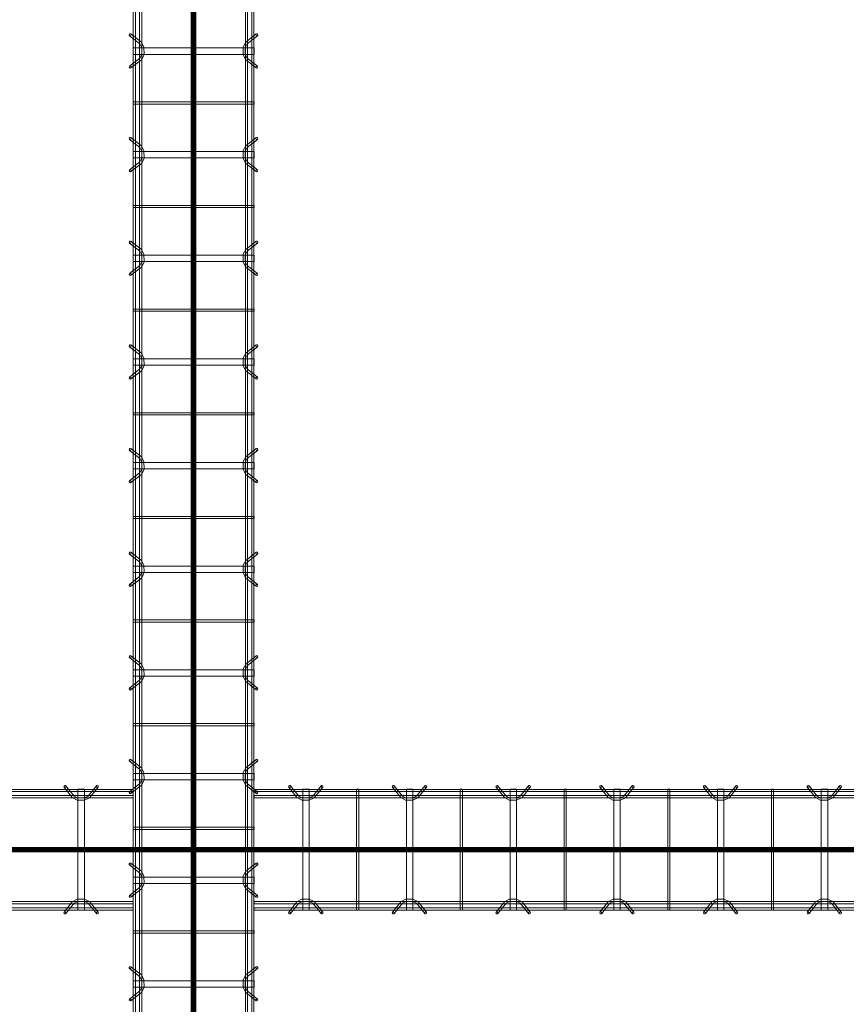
# Model space of a CAD drawing. Header units: inches. Extents: x -4136 to 1945, y -6639 to 12387.
# Tile 454 of 656: x -2847 to -2752, y 10954 to 11068. Entities that reach past the tile are written whole.
import ezdxf

# ---------------------------------------------------------------- set-up
doc = ezdxf.new("R2010")
doc.units = ezdxf.units.IN
doc.header["$MEASUREMENT"] = 0
doc.linetypes.add('Línea de rejilla', pattern=[0.875, 0.5, -0.125, 0.125, -0.125])
for name, color, linetype, lineweight in [('A-GENM', 7, 'Continuous', 9), ('S-BEAM', 7, 'Continuous', 9), ('S-GRID', 7, 'Continuous', 9)]:
    doc.layers.add(name, color=color, linetype=linetype, lineweight=lineweight)

# ---------------------------------------------------------------- blocks, each defined once
blk = doc.blocks.new('Dowel bar assembly - Dowel bar assembly-673887-SLAB ON GROUND JOINTS')
at = {"layer": 'S-BEAM', "color": 253, "true_color": 0xaaaaaa}
for p, q in [((5.18, 1.19), (4.23, 2.39)), ((7.76, 2.39), (6.81, 1.19)), ((17.18, 1.19), (16.23, 2.39)), ((19.76, 2.39), (18.81, 1.19)), ((29.18, 1.19), (28.23, 2.39)), ((31.76, 2.39), (30.81, 1.19)), ((41.18, 1.19), (40.23, 2.39)), ((43.76, 2.39), (42.81, 1.19)), ((53.18, 1.19), (52.23, 2.39)), ((55.76, 2.39), (54.81, 1.19)), ((65.18, 1.19), (64.23, 2.39)), ((67.76, 2.39), (66.81, 1.19)), ((149.1, 1.98), (0, 1.98)), ((0, 1.98), (0, 1.72)), ((0, 1.72), (0, 1.98)), ((0, 1.72), (149.1, 1.72)), ((149.1, 1.25), (0, 1.25)), ((0, 0.99), (0, 1.25)), ((0, 1.25), (0, 0.99)), ((4.02, 2.23), (4.97, 1.03)), ((5.63, 1.99), (5.63, -12.01)), ((6.38, 1.99), (5.63, 1.99)), ((5.63, 1.99), (6.38, 1.99)), ((6.38, -12.01), (6.38, 1.99)), ((7.01, 1.03), (7.96, 2.23)), ((11.87, 1.99), (11.87, -12.01)), ((12.13, 1.99), (11.87, 1.99)), ((11.87, 1.99), (12.13, 1.99)), ((12.13, -12.01), (12.13, 1.99)), ((16.02, 2.23), (16.97, 1.03)), ((17.63, 1.99), (17.63, -12.01)), ((18.38, 1.99), (17.63, 1.99)), ((17.63, 1.99), (18.38, 1.99)), ((18.38, -12.01), (18.38, 1.99)), ((19.01, 1.03), (19.96, 2.23)), ((23.87, 1.99), (23.87, -12.01)), ((24.13, 1.99), (23.87, 1.99)), ((23.87, 1.99), (24.13, 1.99)), ((24.13, -12.01), (24.13, 1.99)), ((28.02, 2.23), (28.97, 1.03)), ((29.63, 1.99), (29.63, -12.01)), ((30.38, 1.99), (29.63, 1.99)), ((29.63, 1.99), (30.38, 1.99)), ((30.38, -12.01), (30.38, 1.99)), ((31.01, 1.03), (31.96, 2.23)), ((35.87, 1.99), (35.87, -12.01)), ((36.13, 1.99), (35.87, 1.99)), ((35.87, 1.99), (36.13, 1.99)), ((36.13, -12.01), (36.13, 1.99)), ((40.02, 2.23), (40.97, 1.03)), ((41.63, 1.99), (41.63, -12.01)), ((42.38, 1.99), (41.63, 1.99)), ((41.63, 1.99), (42.38, 1.99)), ((42.38, -12.01), (42.38, 1.99)), ((43.01, 1.03), (43.96, 2.23)), ((47.87, 1.99), (47.87, -12.01)), ((48.13, 1.99), (47.87, 1.99)), ((47.87, 1.99), (48.13, 1.99)), ((48.13, -12.01), (48.13, 1.99)), ((52.02, 2.23), (52.97, 1.03)), ((53.63, 1.99), (53.63, -12.01)), ((54.38, 1.99), (53.63, 1.99)), ((53.63, 1.99), (54.38, 1.99)), ((54.38, -12.01), (54.38, 1.99)), ((55.01, 1.03), (55.96, 2.23)), ((59.87, 1.99), (59.87, -12.01)), ((60.13, 1.99), (59.87, 1.99)), ((59.87, 1.99), (60.13, 1.99)), ((60.13, -12.01), (60.13, 1.99)), ((64.02, 2.23), (64.97, 1.03)), ((65.63, 1.99), (65.63, -12.01)), ((66.38, 1.99), (65.63, 1.99)), ((65.63, 1.99), (66.38, 1.99)), ((66.38, -12.01), (66.38, 1.99)), ((67.01, 1.03), (67.96, 2.23)), ((0, 0.99), (149.1, 0.99)), ((149.1, -11.01), (0, -11.01)), ((0, -11.27), (0, -11.01)), ((0, -11.01), (0, -11.27)), ((0, -11.27), (149.1, -11.27)), ((4.97, -11.05), (4.02, -12.25)), ((4.23, -12.41), (5.18, -11.21)), ((6.81, -11.21), (7.76, -12.41)), ((7.96, -12.25), (7.01, -11.05)), ((16.97, -11.05), (16.02, -12.25)), ((16.23, -12.41), (17.18, -11.21)), ((18.81, -11.21), (19.76, -12.41)), ((19.96, -12.25), (19.01, -11.05)), ((28.97, -11.05), (28.02, -12.25)), ((28.23, -12.41), (29.18, -11.21)), ((30.81, -11.21), (31.76, -12.41)), ((31.96, -12.25), (31.01, -11.05)), ((40.97, -11.05), (40.02, -12.25)), ((40.23, -12.41), (41.18, -11.21)), ((42.81, -11.21), (43.76, -12.41)), ((43.96, -12.25), (43.01, -11.05)), ((52.97, -11.05), (52.02, -12.25)), ((52.23, -12.41), (53.18, -11.21)), ((54.81, -11.21), (55.76, -12.41)), ((55.96, -12.25), (55.01, -11.05)), ((64.97, -11.05), (64.02, -12.25)), ((64.23, -12.41), (65.18, -11.21)), ((66.81, -11.21), (67.76, -12.41)), ((67.96, -12.25), (67.01, -11.05)), ((149.1, -11.74), (0, -11.74)), ((0, -12), (0, -11.74)), ((0, -11.74), (0, -12)), ((0, -12), (149.1, -12)), ((6.38, -12.01), (5.63, -12.01)), ((5.63, -12.01), (6.38, -12.01)), ((12.13, -12.01), (11.87, -12.01)), ((11.87, -12.01), (12.13, -12.01)), ((18.38, -12.01), (17.63, -12.01)), ((17.63, -12.01), (18.38, -12.01)), ((24.13, -12.01), (23.87, -12.01)), ((23.87, -12.01), (24.13, -12.01)), ((30.38, -12.01), (29.63, -12.01)), ((29.63, -12.01), (30.38, -12.01)), ((36.13, -12.01), (35.87, -12.01)), ((35.87, -12.01), (36.13, -12.01)), ((42.38, -12.01), (41.63, -12.01)), ((41.63, -12.01), (42.38, -12.01)), ((48.13, -12.01), (47.87, -12.01)), ((47.87, -12.01), (48.13, -12.01)), ((54.38, -12.01), (53.63, -12.01)), ((53.63, -12.01), (54.38, -12.01)), ((60.13, -12.01), (59.87, -12.01)), ((59.87, -12.01), (60.13, -12.01)), ((66.38, -12.01), (65.63, -12.01)), ((65.63, -12.01), (66.38, -12.01))]:
    blk.add_line(p, q, dxfattribs=at)
at = {"layer": 'S-BEAM', "color": 253, "true_color": 0xaaaaaa, "flags": 128}
for points in [[(5.18, 1.19), (5.62, 0.97), (6.38, 0.98), (6.81, 1.19)], [(17.18, 1.19), (17.62, 0.97), (18.38, 0.98), (18.81, 1.19)], [(29.18, 1.19), (29.62, 0.97), (30.38, 0.98), (30.81, 1.19)], [(41.18, 1.19), (41.62, 0.97), (42.38, 0.98), (42.81, 1.19)], [(53.18, 1.19), (53.62, 0.97), (54.38, 0.98), (54.81, 1.19)], [(65.18, 1.19), (65.62, 0.97), (66.38, 0.98), (66.81, 1.19)], [(4.97, 1.03), (5.53, 0.73), (6.39, 0.72), (6.97, 0.99), (7.01, 1.03)], [(16.97, 1.03), (17.53, 0.73), (18.39, 0.72), (18.97, 0.99), (19.01, 1.03)], [(28.97, 1.03), (29.53, 0.73), (30.39, 0.72), (30.97, 0.99), (31.01, 1.03)], [(40.97, 1.03), (41.53, 0.73), (42.39, 0.72), (42.97, 0.99), (43.01, 1.03)], [(52.97, 1.03), (53.53, 0.73), (54.39, 0.72), (54.97, 0.99), (55.01, 1.03)], [(64.97, 1.03), (65.53, 0.73), (66.39, 0.72), (66.97, 0.99), (67.01, 1.03)], [(4.97, -11.05), (5.53, -10.75), (6.39, -10.74), (6.97, -11.01), (7.01, -11.05)], [(5.18, -11.21), (5.62, -10.99), (6.38, -11), (6.81, -11.21)], [(16.97, -11.05), (17.53, -10.75), (18.39, -10.74), (18.97, -11.01), (19.01, -11.05)], [(17.18, -11.21), (17.62, -10.99), (18.38, -11), (18.81, -11.21)], [(28.97, -11.05), (29.53, -10.75), (30.39, -10.74), (30.97, -11.01), (31.01, -11.05)], [(29.18, -11.21), (29.62, -10.99), (30.38, -11), (30.81, -11.21)], [(40.97, -11.05), (41.53, -10.75), (42.39, -10.74), (42.97, -11.01), (43.01, -11.05)], [(41.18, -11.21), (41.62, -10.99), (42.38, -11), (42.81, -11.21)], [(52.97, -11.05), (53.53, -10.75), (54.39, -10.74), (54.97, -11.01), (55.01, -11.05)], [(53.18, -11.21), (53.62, -10.99), (54.38, -11), (54.81, -11.21)], [(64.97, -11.05), (65.53, -10.75), (66.39, -10.74), (66.97, -11.01), (67.01, -11.05)], [(65.18, -11.21), (65.62, -10.99), (66.38, -11), (66.81, -11.21)]]:
    blk.add_lwpolyline(points, dxfattribs=at)
at = {"layer": 'S-BEAM', "color": 253, "true_color": 0xaaaaaa}
for centre, major_axis, start_param, end_param in [((4.12, 2.31), (0.101, 0.08), 5.709265, 8.850858), ((4.12, 2.31), (0.101, 0.08), 2.567673, 5.709265), ((7.86, 2.31), (-0.101, 0.08), 3.715513, 6.857105), ((7.86, 2.31), (-0.101, 0.08), 0.57392, 3.715513), ((16.12, 2.31), (0.101, 0.08), 5.709265, 8.850858), ((16.12, 2.31), (0.101, 0.08), 2.567673, 5.709265), ((19.86, 2.31), (-0.101, 0.08), 3.715513, 6.857105), ((19.86, 2.31), (-0.101, 0.08), 0.57392, 3.715513), ((28.12, 2.31), (0.101, 0.08), 5.709265, 8.850858), ((28.12, 2.31), (0.101, 0.08), 2.567673, 5.709265), ((31.86, 2.31), (-0.101, 0.08), 3.715513, 6.857105), ((31.86, 2.31), (-0.101, 0.08), 0.57392, 3.715513), ((40.12, 2.31), (0.101, 0.08), 5.709265, 8.850858), ((40.12, 2.31), (0.101, 0.08), 2.567673, 5.709265), ((43.86, 2.31), (-0.101, 0.08), 3.715513, 6.857105), ((43.86, 2.31), (-0.101, 0.08), 0.57392, 3.715513), ((52.12, 2.31), (0.101, 0.08), 5.709265, 8.850858), ((52.12, 2.31), (0.101, 0.08), 2.567673, 5.709265), ((55.86, 2.31), (-0.101, 0.08), 3.715513, 6.857105), ((55.86, 2.31), (-0.101, 0.08), 0.57392, 3.715513), ((64.12, 2.31), (0.101, 0.08), 5.709265, 8.850858), ((64.12, 2.31), (0.101, 0.08), 2.567673, 5.709265), ((67.86, 2.31), (-0.101, 0.08), 3.715513, 6.857105), ((67.86, 2.31), (-0.101, 0.08), 0.57392, 3.715513), ((4.12, -12.33), (-0.101, 0.08), 3.715513, 6.857105), ((4.12, -12.33), (-0.101, 0.08), 0.57392, 3.715513), ((7.86, -12.33), (0.101, 0.08), 5.709265, 8.850858), ((7.86, -12.33), (0.101, 0.08), 2.567673, 5.709265), ((16.12, -12.33), (-0.101, 0.08), 3.715513, 6.857105), ((16.12, -12.33), (-0.101, 0.08), 0.57392, 3.715513), ((19.86, -12.33), (0.101, 0.08), 5.709265, 8.850858), ((19.86, -12.33), (0.101, 0.08), 2.567673, 5.709265), ((28.12, -12.33), (-0.101, 0.08), 3.715513, 6.857105), ((28.12, -12.33), (-0.101, 0.08), 0.57392, 3.715513), ((31.86, -12.33), (0.101, 0.08), 5.709265, 8.850858), ((31.86, -12.33), (0.101, 0.08), 2.567673, 5.709265), ((40.12, -12.33), (-0.101, 0.08), 3.715513, 6.857105), ((40.12, -12.33), (-0.101, 0.08), 0.57392, 3.715513), ((43.86, -12.33), (0.101, 0.08), 5.709265, 8.850858), ((43.86, -12.33), (0.101, 0.08), 2.567673, 5.709265), ((52.12, -12.33), (-0.101, 0.08), 3.715513, 6.857105), ((52.12, -12.33), (-0.101, 0.08), 0.57392, 3.715513), ((55.86, -12.33), (0.101, 0.08), 5.709265, 8.850858), ((55.86, -12.33), (0.101, 0.08), 2.567673, 5.709265), ((64.12, -12.33), (-0.101, 0.08), 3.715513, 6.857105), ((64.12, -12.33), (-0.101, 0.08), 0.57392, 3.715513), ((67.86, -12.33), (0.101, 0.08), 5.709265, 8.850858), ((67.86, -12.33), (0.101, 0.08), 2.567673, 5.709265)]:
    blk.add_ellipse(centre, major_axis=major_axis, ratio=0.816528, start_param=start_param, end_param=end_param, dxfattribs=at)
blk = doc.blocks.new('Dowel bar assembly - Dowel bar assembly-674113-SLAB ON GROUND JOINTS')
at = {"layer": 'S-BEAM', "color": 253, "true_color": 0xaaaaaa}
for p, q in [((142.07, 1.19), (141.12, 2.39)), ((144.66, 2.39), (143.71, 1.19)), ((148.9, 1.98), (0, 1.98)), ((0, 1.72), (148.9, 1.72)), ((148.9, 1.25), (0, 1.25)), ((140.92, 2.23), (141.87, 1.03)), ((142.52, 1.99), (142.52, -12.01)), ((143.27, 1.99), (142.52, 1.99)), ((142.52, 1.99), (143.27, 1.99)), ((143.27, -12.01), (143.27, 1.99)), ((143.91, 1.03), (144.86, 2.23)), ((148.9, 1.98), (148.9, 1.72)), ((148.9, 1.72), (148.9, 1.98)), ((148.9, 0.99), (148.9, 1.25)), ((148.9, 1.25), (148.9, 0.99)), ((0, 0.99), (148.9, 0.99)), ((148.9, -11.01), (0, -11.01)), ((0, -11.27), (148.9, -11.27)), ((141.87, -11.05), (140.92, -12.25)), ((141.12, -12.41), (142.07, -11.21)), ((143.71, -11.21), (144.66, -12.41)), ((144.86, -12.25), (143.91, -11.05)), ((148.9, -11.27), (148.9, -11.01)), ((148.9, -11.01), (148.9, -11.27)), ((148.9, -11.74), (0, -11.74)), ((0, -12), (148.9, -12)), ((143.27, -12.01), (142.52, -12.01)), ((142.52, -12.01), (143.27, -12.01)), ((148.9, -12), (148.9, -11.74)), ((148.9, -11.74), (148.9, -12))]:
    blk.add_line(p, q, dxfattribs=at)
at = {"layer": 'S-BEAM', "color": 253, "true_color": 0xaaaaaa, "flags": 128}
for points in [[(142.07, 1.19), (142.52, 0.97), (143.28, 0.98), (143.71, 1.19)], [(141.87, 1.03), (142.42, 0.73), (143.28, 0.72), (143.87, 0.99), (143.91, 1.03)], [(141.87, -11.05), (142.42, -10.75), (143.28, -10.74), (143.87, -11.01), (143.91, -11.05)], [(142.07, -11.21), (142.52, -10.99), (143.28, -11), (143.71, -11.21)]]:
    blk.add_lwpolyline(points, dxfattribs=at)
at = {"layer": 'S-BEAM', "color": 253, "true_color": 0xaaaaaa}
for centre, major_axis, start_param, end_param in [((141.02, 2.31), (0.101, 0.08), 5.709265, 8.850858), ((141.02, 2.31), (0.101, 0.08), 2.567673, 5.709265), ((144.76, 2.31), (-0.101, 0.08), 3.715513, 6.857105), ((144.76, 2.31), (-0.101, 0.08), 0.57392, 3.715513), ((141.02, -12.33), (-0.101, 0.08), 3.715513, 6.857105), ((141.02, -12.33), (-0.101, 0.08), 0.57392, 3.715513), ((144.76, -12.33), (0.101, 0.08), 5.709265, 8.850858), ((144.76, -12.33), (0.101, 0.08), 2.567673, 5.709265)]:
    blk.add_ellipse(centre, major_axis=major_axis, ratio=0.816528, start_param=start_param, end_param=end_param, dxfattribs=at)
blk = doc.blocks.new('Dowel bar assembly - Dowel bar assembly-675243-SLAB ON GROUND JOINTS')
at = {"layer": 'S-BEAM', "color": 253, "true_color": 0xaaaaaa}
for p, q in [((197.18, 1.19), (196.23, 2.39)), ((199.76, 2.39), (198.81, 1.19)), ((209.18, 1.19), (208.23, 2.39)), ((211.76, 2.39), (210.81, 1.19)), ((221.18, 1.19), (220.23, 2.39)), ((223.76, 2.39), (222.81, 1.19)), ((233.18, 1.19), (232.23, 2.39)), ((235.76, 2.39), (234.81, 1.19)), ((245.18, 1.19), (244.23, 2.39)), ((247.76, 2.39), (246.81, 1.19)), ((257.18, 1.19), (256.23, 2.39)), ((259.76, 2.39), (258.81, 1.19)), ((269.18, 1.19), (268.23, 2.39)), ((271.76, 2.39), (270.81, 1.19)), ((281.18, 1.19), (280.23, 2.39)), ((283.76, 2.39), (282.81, 1.19)), ((293.18, 1.19), (292.23, 2.39)), ((295.76, 2.39), (294.81, 1.19)), ((305.18, 1.19), (304.23, 2.39)), ((307.76, 2.39), (306.81, 1.19)), ((425.51, 1.98), (0, 1.98)), ((0, 1.72), (425.51, 1.72)), ((425.51, 1.25), (0, 1.25)), ((196.02, 2.23), (196.97, 1.03)), ((197.63, 1.99), (197.63, -12.01)), ((198.38, 1.99), (197.63, 1.99)), ((197.63, 1.99), (198.38, 1.99)), ((198.38, -12.01), (198.38, 1.99)), ((199.01, 1.03), (199.96, 2.23)), ((203.87, 1.99), (203.87, -12.01)), ((204.13, 1.99), (203.87, 1.99)), ((203.87, 1.99), (204.13, 1.99)), ((204.13, -12.01), (204.13, 1.99)), ((208.02, 2.23), (208.97, 1.03)), ((209.63, 1.99), (209.63, -12.01)), ((210.38, 1.99), (209.63, 1.99)), ((209.63, 1.99), (210.38, 1.99)), ((210.38, -12.01), (210.38, 1.99)), ((211.01, 1.03), (211.96, 2.23)), ((215.87, 1.99), (215.87, -12.01)), ((216.13, 1.99), (215.87, 1.99)), ((215.87, 1.99), (216.13, 1.99)), ((216.13, -12.01), (216.13, 1.99)), ((220.02, 2.23), (220.97, 1.03)), ((221.63, 1.99), (221.63, -12.01)), ((222.38, 1.99), (221.63, 1.99)), ((221.63, 1.99), (222.38, 1.99)), ((222.38, -12.01), (222.38, 1.99)), ((223.01, 1.03), (223.96, 2.23)), ((227.87, 1.99), (227.87, -12.01)), ((228.13, 1.99), (227.87, 1.99)), ((227.87, 1.99), (228.13, 1.99)), ((228.13, -12.01), (228.13, 1.99)), ((232.02, 2.23), (232.97, 1.03)), ((233.63, 1.99), (233.63, -12.01)), ((234.38, 1.99), (233.63, 1.99)), ((233.63, 1.99), (234.38, 1.99)), ((234.38, -12.01), (234.38, 1.99)), ((235.01, 1.03), (235.96, 2.23)), ((239.87, 1.99), (239.87, -12.01)), ((240.13, 1.99), (239.87, 1.99)), ((239.87, 1.99), (240.13, 1.99)), ((240.13, -12.01), (240.13, 1.99)), ((244.02, 2.23), (244.97, 1.03)), ((245.63, 1.99), (245.63, -12.01)), ((246.38, 1.99), (245.63, 1.99)), ((245.63, 1.99), (246.38, 1.99)), ((246.38, -12.01), (246.38, 1.99)), ((247.01, 1.03), (247.96, 2.23)), ((251.87, 1.99), (251.87, -12.01)), ((252.13, 1.99), (251.87, 1.99)), ((251.87, 1.99), (252.13, 1.99)), ((252.13, -12.01), (252.13, 1.99)), ((256.02, 2.23), (256.97, 1.03)), ((257.63, 1.99), (257.63, -12.01)), ((258.38, 1.99), (257.63, 1.99)), ((257.63, 1.99), (258.38, 1.99)), ((258.38, -12.01), (258.38, 1.99)), ((259.01, 1.03), (259.96, 2.23)), ((263.87, 1.99), (263.87, -12.01)), ((264.13, 1.99), (263.87, 1.99)), ((263.87, 1.99), (264.13, 1.99)), ((264.13, -12.01), (264.13, 1.99)), ((268.02, 2.23), (268.97, 1.03)), ((269.63, 1.99), (269.63, -12.01)), ((270.38, 1.99), (269.63, 1.99)), ((269.63, 1.99), (270.38, 1.99)), ((270.38, -12.01), (270.38, 1.99)), ((271.01, 1.03), (271.96, 2.23)), ((275.87, 1.99), (275.87, -12.01)), ((276.13, 1.99), (275.87, 1.99)), ((275.87, 1.99), (276.13, 1.99)), ((276.13, -12.01), (276.13, 1.99)), ((280.02, 2.23), (280.97, 1.03)), ((281.63, 1.99), (281.63, -12.01)), ((282.38, 1.99), (281.63, 1.99)), ((281.63, 1.99), (282.38, 1.99)), ((282.38, -12.01), (282.38, 1.99)), ((283.01, 1.03), (283.96, 2.23)), ((287.87, 1.99), (287.87, -12.01)), ((288.13, 1.99), (287.87, 1.99)), ((287.87, 1.99), (288.13, 1.99)), ((288.13, -12.01), (288.13, 1.99)), ((292.02, 2.23), (292.97, 1.03)), ((293.63, 1.99), (293.63, -12.01)), ((294.38, 1.99), (293.63, 1.99)), ((293.63, 1.99), (294.38, 1.99)), ((294.38, -12.01), (294.38, 1.99)), ((295.01, 1.03), (295.96, 2.23)), ((299.87, 1.99), (299.87, -12.01)), ((300.13, 1.99), (299.87, 1.99)), ((299.87, 1.99), (300.13, 1.99)), ((300.13, -12.01), (300.13, 1.99)), ((304.02, 2.23), (304.97, 1.03)), ((305.63, 1.99), (305.63, -12.01)), ((306.38, 1.99), (305.63, 1.99)), ((305.63, 1.99), (306.38, 1.99)), ((306.38, -12.01), (306.38, 1.99)), ((307.01, 1.03), (307.96, 2.23)), ((0, 0.99), (425.51, 0.99)), ((425.51, -11.01), (0, -11.01)), ((0, -11.27), (425.51, -11.27)), ((196.97, -11.05), (196.02, -12.25)), ((196.23, -12.41), (197.18, -11.21)), ((198.81, -11.21), (199.76, -12.41)), ((199.96, -12.25), (199.01, -11.05)), ((208.97, -11.05), (208.02, -12.25)), ((208.23, -12.41), (209.18, -11.21)), ((210.81, -11.21), (211.76, -12.41)), ((211.96, -12.25), (211.01, -11.05)), ((220.97, -11.05), (220.02, -12.25)), ((220.23, -12.41), (221.18, -11.21)), ((222.81, -11.21), (223.76, -12.41)), ((223.96, -12.25), (223.01, -11.05)), ((232.97, -11.05), (232.02, -12.25)), ((232.23, -12.41), (233.18, -11.21)), ((234.81, -11.21), (235.76, -12.41)), ((235.96, -12.25), (235.01, -11.05)), ((244.97, -11.05), (244.02, -12.25)), ((244.23, -12.41), (245.18, -11.21)), ((246.81, -11.21), (247.76, -12.41)), ((247.96, -12.25), (247.01, -11.05)), ((256.97, -11.05), (256.02, -12.25)), ((256.23, -12.41), (257.18, -11.21)), ((258.81, -11.21), (259.76, -12.41)), ((259.96, -12.25), (259.01, -11.05)), ((268.97, -11.05), (268.02, -12.25)), ((268.23, -12.41), (269.18, -11.21)), ((270.81, -11.21), (271.76, -12.41)), ((271.96, -12.25), (271.01, -11.05)), ((280.97, -11.05), (280.02, -12.25)), ((280.23, -12.41), (281.18, -11.21)), ((282.81, -11.21), (283.76, -12.41)), ((283.96, -12.25), (283.01, -11.05)), ((292.97, -11.05), (292.02, -12.25)), ((292.23, -12.41), (293.18, -11.21)), ((294.81, -11.21), (295.76, -12.41)), ((295.96, -12.25), (295.01, -11.05)), ((304.97, -11.05), (304.02, -12.25)), ((304.23, -12.41), (305.18, -11.21)), ((306.81, -11.21), (307.76, -12.41)), ((307.96, -12.25), (307.01, -11.05)), ((425.51, -11.74), (0, -11.74)), ((0, -12), (425.51, -12)), ((198.38, -12.01), (197.63, -12.01)), ((197.63, -12.01), (198.38, -12.01)), ((204.13, -12.01), (203.87, -12.01)), ((203.87, -12.01), (204.13, -12.01)), ((210.38, -12.01), (209.63, -12.01)), ((209.63, -12.01), (210.38, -12.01)), ((216.13, -12.01), (215.87, -12.01)), ((215.87, -12.01), (216.13, -12.01)), ((222.38, -12.01), (221.63, -12.01)), ((221.63, -12.01), (222.38, -12.01)), ((228.13, -12.01), (227.87, -12.01)), ((227.87, -12.01), (228.13, -12.01)), ((234.38, -12.01), (233.63, -12.01)), ((233.63, -12.01), (234.38, -12.01)), ((240.13, -12.01), (239.87, -12.01)), ((239.87, -12.01), (240.13, -12.01)), ((246.38, -12.01), (245.63, -12.01)), ((245.63, -12.01), (246.38, -12.01)), ((252.13, -12.01), (251.87, -12.01)), ((251.87, -12.01), (252.13, -12.01)), ((258.38, -12.01), (257.63, -12.01)), ((257.63, -12.01), (258.38, -12.01)), ((264.13, -12.01), (263.87, -12.01)), ((263.87, -12.01), (264.13, -12.01)), ((270.38, -12.01), (269.63, -12.01)), ((269.63, -12.01), (270.38, -12.01)), ((276.13, -12.01), (275.87, -12.01)), ((275.87, -12.01), (276.13, -12.01)), ((282.38, -12.01), (281.63, -12.01)), ((281.63, -12.01), (282.38, -12.01)), ((288.13, -12.01), (287.87, -12.01)), ((287.87, -12.01), (288.13, -12.01)), ((294.38, -12.01), (293.63, -12.01)), ((293.63, -12.01), (294.38, -12.01)), ((300.13, -12.01), (299.87, -12.01)), ((299.87, -12.01), (300.13, -12.01)), ((306.38, -12.01), (305.63, -12.01)), ((305.63, -12.01), (306.38, -12.01))]:
    blk.add_line(p, q, dxfattribs=at)
at = {"layer": 'S-BEAM', "color": 253, "true_color": 0xaaaaaa, "flags": 128}
for points in [[(197.18, 1.19), (197.62, 0.97), (198.38, 0.98), (198.81, 1.19)], [(209.18, 1.19), (209.62, 0.97), (210.38, 0.98), (210.81, 1.19)], [(221.18, 1.19), (221.62, 0.97), (222.38, 0.98), (222.81, 1.19)], [(233.18, 1.19), (233.62, 0.97), (234.38, 0.98), (234.81, 1.19)], [(245.18, 1.19), (245.62, 0.97), (246.38, 0.98), (246.81, 1.19)], [(257.18, 1.19), (257.62, 0.97), (258.38, 0.98), (258.81, 1.19)], [(269.18, 1.19), (269.62, 0.97), (270.38, 0.98), (270.81, 1.19)], [(281.18, 1.19), (281.62, 0.97), (282.38, 0.98), (282.81, 1.19)], [(293.18, 1.19), (293.62, 0.97), (294.38, 0.98), (294.81, 1.19)], [(305.18, 1.19), (305.62, 0.97), (306.38, 0.98), (306.81, 1.19)], [(196.97, 1.03), (197.53, 0.73), (198.39, 0.72), (198.97, 0.99), (199.01, 1.03)], [(208.97, 1.03), (209.53, 0.73), (210.39, 0.72), (210.97, 0.99), (211.01, 1.03)], [(220.97, 1.03), (221.53, 0.73), (222.39, 0.72), (222.97, 0.99), (223.01, 1.03)], [(232.97, 1.03), (233.53, 0.73), (234.39, 0.72), (234.97, 0.99), (235.01, 1.03)], [(244.97, 1.03), (245.53, 0.73), (246.39, 0.72), (246.97, 0.99), (247.01, 1.03)], [(256.97, 1.03), (257.53, 0.73), (258.39, 0.72), (258.97, 0.99), (259.01, 1.03)], [(268.97, 1.03), (269.53, 0.73), (270.39, 0.72), (270.97, 0.99), (271.01, 1.03)], [(280.97, 1.03), (281.53, 0.73), (282.39, 0.72), (282.97, 0.99), (283.01, 1.03)], [(292.97, 1.03), (293.53, 0.73), (294.39, 0.72), (294.97, 0.99), (295.01, 1.03)], [(304.97, 1.03), (305.53, 0.73), (306.39, 0.72), (306.97, 0.99), (307.01, 1.03)], [(196.97, -11.05), (197.53, -10.75), (198.39, -10.74), (198.97, -11.01), (199.01, -11.05)], [(197.18, -11.21), (197.62, -10.99), (198.38, -11), (198.81, -11.21)], [(208.97, -11.05), (209.53, -10.75), (210.39, -10.74), (210.97, -11.01), (211.01, -11.05)], [(209.18, -11.21), (209.62, -10.99), (210.38, -11), (210.81, -11.21)], [(220.97, -11.05), (221.53, -10.75), (222.39, -10.74), (222.97, -11.01), (223.01, -11.05)], [(221.18, -11.21), (221.62, -10.99), (222.38, -11), (222.81, -11.21)], [(232.97, -11.05), (233.53, -10.75), (234.39, -10.74), (234.97, -11.01), (235.01, -11.05)], [(233.18, -11.21), (233.62, -10.99), (234.38, -11), (234.81, -11.21)], [(244.97, -11.05), (245.53, -10.75), (246.39, -10.74), (246.97, -11.01), (247.01, -11.05)], [(245.18, -11.21), (245.62, -10.99), (246.38, -11), (246.81, -11.21)], [(256.97, -11.05), (257.53, -10.75), (258.39, -10.74), (258.97, -11.01), (259.01, -11.05)], [(257.18, -11.21), (257.62, -10.99), (258.38, -11), (258.81, -11.21)], [(268.97, -11.05), (269.53, -10.75), (270.39, -10.74), (270.97, -11.01), (271.01, -11.05)], [(269.18, -11.21), (269.62, -10.99), (270.38, -11), (270.81, -11.21)], [(280.97, -11.05), (281.53, -10.75), (282.39, -10.74), (282.97, -11.01), (283.01, -11.05)], [(281.18, -11.21), (281.62, -10.99), (282.38, -11), (282.81, -11.21)], [(292.97, -11.05), (293.53, -10.75), (294.39, -10.74), (294.97, -11.01), (295.01, -11.05)], [(293.18, -11.21), (293.62, -10.99), (294.38, -11), (294.81, -11.21)], [(304.97, -11.05), (305.53, -10.75), (306.39, -10.74), (306.97, -11.01), (307.01, -11.05)], [(305.18, -11.21), (305.62, -10.99), (306.38, -11), (306.81, -11.21)]]:
    blk.add_lwpolyline(points, dxfattribs=at)
at = {"layer": 'S-BEAM', "color": 253, "true_color": 0xaaaaaa}
for centre, major_axis, start_param, end_param in [((196.12, 2.31), (0.101, 0.08), 5.709265, 8.850858), ((196.12, 2.31), (0.101, 0.08), 2.567673, 5.709265), ((199.86, 2.31), (-0.101, 0.08), 3.715513, 6.857105), ((199.86, 2.31), (-0.101, 0.08), 0.57392, 3.715513), ((208.12, 2.31), (0.101, 0.08), 5.709265, 8.850858), ((208.12, 2.31), (0.101, 0.08), 2.567673, 5.709265), ((211.86, 2.31), (-0.101, 0.08), 3.715513, 6.857105), ((211.86, 2.31), (-0.101, 0.08), 0.57392, 3.715513), ((220.12, 2.31), (0.101, 0.08), 5.709265, 8.850858), ((220.12, 2.31), (0.101, 0.08), 2.567673, 5.709265), ((223.86, 2.31), (-0.101, 0.08), 3.715513, 6.857105), ((223.86, 2.31), (-0.101, 0.08), 0.57392, 3.715513), ((232.12, 2.31), (0.101, 0.08), 5.709265, 8.850858), ((232.12, 2.31), (0.101, 0.08), 2.567673, 5.709265), ((235.86, 2.31), (-0.101, 0.08), 3.715513, 6.857105), ((235.86, 2.31), (-0.101, 0.08), 0.57392, 3.715513), ((244.12, 2.31), (0.101, 0.08), 5.709265, 8.850858), ((244.12, 2.31), (0.101, 0.08), 2.567673, 5.709265), ((247.86, 2.31), (-0.101, 0.08), 3.715513, 6.857105), ((247.86, 2.31), (-0.101, 0.08), 0.57392, 3.715513), ((256.12, 2.31), (0.101, 0.08), 5.709265, 8.850858), ((256.12, 2.31), (0.101, 0.08), 2.567673, 5.709265), ((259.86, 2.31), (-0.101, 0.08), 3.715513, 6.857105), ((259.86, 2.31), (-0.101, 0.08), 0.57392, 3.715513), ((268.12, 2.31), (0.101, 0.08), 5.709265, 8.850858), ((268.12, 2.31), (0.101, 0.08), 2.567673, 5.709265), ((271.86, 2.31), (-0.101, 0.08), 3.715513, 6.857105), ((271.86, 2.31), (-0.101, 0.08), 0.57392, 3.715513), ((280.12, 2.31), (0.101, 0.08), 5.709265, 8.850858), ((280.12, 2.31), (0.101, 0.08), 2.567673, 5.709265), ((283.86, 2.31), (-0.101, 0.08), 3.715513, 6.857105), ((283.86, 2.31), (-0.101, 0.08), 0.57392, 3.715513), ((292.12, 2.31), (0.101, 0.08), 5.709265, 8.850858), ((292.12, 2.31), (0.101, 0.08), 2.567673, 5.709265), ((295.86, 2.31), (-0.101, 0.08), 3.715513, 6.857105), ((295.86, 2.31), (-0.101, 0.08), 0.57392, 3.715513), ((304.12, 2.31), (0.101, 0.08), 5.709265, 8.850858), ((304.12, 2.31), (0.101, 0.08), 2.567673, 5.709265), ((307.86, 2.31), (-0.101, 0.08), 3.715513, 6.857105), ((307.86, 2.31), (-0.101, 0.08), 0.57392, 3.715513), ((196.12, -12.33), (-0.101, 0.08), 3.715513, 6.857105), ((196.12, -12.33), (-0.101, 0.08), 0.57392, 3.715513), ((199.86, -12.33), (0.101, 0.08), 5.709265, 8.850858), ((199.86, -12.33), (0.101, 0.08), 2.567673, 5.709265), ((208.12, -12.33), (-0.101, 0.08), 3.715513, 6.857105), ((208.12, -12.33), (-0.101, 0.08), 0.57392, 3.715513), ((211.86, -12.33), (0.101, 0.08), 5.709265, 8.850858), ((211.86, -12.33), (0.101, 0.08), 2.567673, 5.709265), ((220.12, -12.33), (-0.101, 0.08), 3.715513, 6.857105), ((220.12, -12.33), (-0.101, 0.08), 0.57392, 3.715513), ((223.86, -12.33), (0.101, 0.08), 5.709265, 8.850858), ((223.86, -12.33), (0.101, 0.08), 2.567673, 5.709265), ((232.12, -12.33), (-0.101, 0.08), 3.715513, 6.857105), ((232.12, -12.33), (-0.101, 0.08), 0.57392, 3.715513), ((235.86, -12.33), (0.101, 0.08), 5.709265, 8.850858), ((235.86, -12.33), (0.101, 0.08), 2.567673, 5.709265), ((244.12, -12.33), (-0.101, 0.08), 3.715513, 6.857105), ((244.12, -12.33), (-0.101, 0.08), 0.57392, 3.715513), ((247.86, -12.33), (0.101, 0.08), 5.709265, 8.850858), ((247.86, -12.33), (0.101, 0.08), 2.567673, 5.709265), ((256.12, -12.33), (-0.101, 0.08), 3.715513, 6.857105), ((256.12, -12.33), (-0.101, 0.08), 0.57392, 3.715513), ((259.86, -12.33), (0.101, 0.08), 5.709265, 8.850858), ((259.86, -12.33), (0.101, 0.08), 2.567673, 5.709265), ((268.12, -12.33), (-0.101, 0.08), 3.715513, 6.857105), ((268.12, -12.33), (-0.101, 0.08), 0.57392, 3.715513), ((271.86, -12.33), (0.101, 0.08), 5.709265, 8.850858), ((271.86, -12.33), (0.101, 0.08), 2.567673, 5.709265), ((280.12, -12.33), (-0.101, 0.08), 3.715513, 6.857105), ((280.12, -12.33), (-0.101, 0.08), 0.57392, 3.715513), ((283.86, -12.33), (0.101, 0.08), 5.709265, 8.850858), ((283.86, -12.33), (0.101, 0.08), 2.567673, 5.709265), ((292.12, -12.33), (-0.101, 0.08), 3.715513, 6.857105), ((292.12, -12.33), (-0.101, 0.08), 0.57392, 3.715513), ((295.86, -12.33), (0.101, 0.08), 5.709265, 8.850858), ((295.86, -12.33), (0.101, 0.08), 2.567673, 5.709265), ((304.12, -12.33), (-0.101, 0.08), 3.715513, 6.857105), ((304.12, -12.33), (-0.101, 0.08), 0.57392, 3.715513), ((307.86, -12.33), (0.101, 0.08), 5.709265, 8.850858), ((307.86, -12.33), (0.101, 0.08), 2.567673, 5.709265)]:
    blk.add_ellipse(centre, major_axis=major_axis, ratio=0.816528, start_param=start_param, end_param=end_param, dxfattribs=at)

msp = doc.modelspace()

# ---------------------------------------------------------------- hatches: boundary and pattern name
at = {"layer": 'A-GENM', "true_color": 0x0000ff}
for points in [[(-2827.58036, 10836.55815), (-2827.58036, 11262.23067), (-2827.32374, 11261.97404), (-2827.15717, 11262.14062), (-2827.15717, 10836.55815)], [(-2827.52059, 10836.55815), (-2827.52059, 11262.1709), (-2827.32374, 11261.97404), (-2827.21238, 11262.0854), (-2827.12689, 11262.1709), (-2827.12689, 10836.55815)], [(-2827.50273, 10836.55815), (-2827.50273, 11262.15304), (-2827.32374, 11261.97404), (-2827.15869, 11262.13909), (-2827.15869, 10836.55815)], [(-2827.49348, 10836.55815), (-2827.49348, 11262.14379), (-2827.32374, 11261.97404), (-2827.07181, 11262.22598), (-2827.07181, 10836.55815)], [(-2827.2803, 10836.55815), (-2827.2803, 11262.01748), (-2827.07029, 11262.2275), (-2827.07029, 10836.55815)], [(-2827.36718, 10836.55815), (-2827.36718, 11262.01748), (-2827.32374, 11261.97404), (-2827.2803, 11262.01748), (-2827.2803, 10836.55815)], [(-3819.32374, 10972.02618), (-3819.00878, 10972.02618), (-1943.6387, 10972.02618), (-1943.32374, 10972.02618), (-1943.13624, 10972.02618), (-1943.13624, 10971.81617), (-1943.32374, 10971.81617), (-1943.6387, 10971.81617), (-3819.00878, 10971.81617), (-3819.32374, 10971.81617)], [(-3819.32374, 10972.02466), (-3819.00878, 10972.02466), (-1943.6387, 10972.02466), (-1943.32374, 10972.02466), (-1943.13624, 10972.02466), (-1943.13624, 10971.60298), (-1943.32374, 10971.60298), (-1943.6387, 10971.60298), (-3819.00878, 10971.60298), (-3819.32374, 10971.60298)], [(-1943.13624, 10971.57588), (-1943.32374, 10971.57588), (-1943.6387, 10971.57588), (-3819.00878, 10971.57588), (-3819.32374, 10971.57588), (-3819.32374, 10971.96958), (-3819.00878, 10971.96958), (-1943.6387, 10971.96958), (-1943.32374, 10971.96958), (-1943.13624, 10971.96958)], [(-3819.32374, 10971.9393), (-3819.00878, 10971.9393), (-1943.6387, 10971.9393), (-1943.32374, 10971.9393), (-1943.13624, 10971.9393), (-1943.13624, 10971.5161), (-1943.32374, 10971.5161), (-1943.6387, 10971.5161), (-3819.00878, 10971.5161), (-3819.32374, 10971.5161)], [(-3819.32374, 10971.93778), (-3819.00878, 10971.93778), (-1943.6387, 10971.93778), (-1943.32374, 10971.93778), (-1943.13624, 10971.93778), (-1943.13624, 10971.59374), (-1943.32374, 10971.59374), (-1943.6387, 10971.59374), (-3819.00878, 10971.59374), (-3819.32374, 10971.59374)], [(-3819.32374, 10971.81617), (-3819.00878, 10971.81617), (-1943.6387, 10971.81617), (-1943.32374, 10971.81617), (-1943.13624, 10971.81617), (-1943.13624, 10971.72929), (-1943.32374, 10971.72929), (-1943.6387, 10971.72929), (-3819.00878, 10971.72929), (-3819.32374, 10971.72929)]]:
    msp.add_hatch(color=5, dxfattribs=at).paths.add_polyline_path(points, flags=0)

# ---------------------------------------------------------------- linework, layer by layer
at = {"layer": 'A-GENM', "color": 5, "true_color": 0x0000ff}
for p, q in [((-2827.58036, 10836.55815), (-2827.58036, 11262.23067)), ((-2827.52059, 11262.1709), (-2827.52059, 10836.55815)), ((-2827.52059, 11262.1709), (-2827.52059, 10836.55815)), ((-2827.50273, 11262.15304), (-2827.50273, 10836.55815)), ((-2827.49348, 10836.55815), (-2827.49348, 11262.14379)), ((-2827.48122, 10836.55815), (-2827.48122, 11262.13152)), ((-2827.48122, 11262.13152), (-2827.48122, 10836.55815)), ((-2827.41585, 11262.06616), (-2827.41585, 10836.55815)), ((-2827.16626, 10836.55815), (-2827.16626, 11262.13152)), ((-2827.16626, 10836.55815), (-2827.16626, 11262.13152)), ((-2827.15869, 10836.55815), (-2827.15869, 11262.13909)), ((-2827.15717, 10836.55815), (-2827.15717, 11262.14062)), ((-2827.12689, 11262.1709), (-2827.12689, 10836.55815)), ((-2827.12689, 11262.1709), (-2827.12689, 10836.55815)), ((-2827.07181, 10836.55815), (-2827.07181, 11262.22598)), ((-2827.07029, 10836.55815), (-2827.07029, 11262.2275)), ((-2827.36718, 10836.55815), (-2827.36718, 11262.01748)), ((-2827.2803, 11262.01748), (-2827.2803, 10836.55815)), ((-1943.6387, 10972.02618), (-3819.00878, 10972.02618)), ((-1943.6387, 10972.02466), (-3819.00878, 10972.02466)), ((-3819.00878, 10971.96958), (-1943.6387, 10971.96958)), ((-3819.00878, 10971.96958), (-1943.6387, 10971.96958)), ((-1943.6387, 10971.9393), (-3819.00878, 10971.9393)), ((-1943.6387, 10971.93778), (-3819.00878, 10971.93778)), ((-1943.6387, 10971.93021), (-3819.00878, 10971.93021)), ((-1943.6387, 10971.93021), (-3819.00878, 10971.93021)), ((-3819.00878, 10971.81617), (-1943.6387, 10971.81617)), ((-1943.6387, 10971.72929), (-3819.00878, 10971.72929)), ((-1943.6387, 10971.68062), (-3819.00878, 10971.68062)), ((-1943.6387, 10971.61525), (-3819.00878, 10971.61525)), ((-3819.00878, 10971.61525), (-1943.6387, 10971.61525)), ((-1943.6387, 10971.60298), (-3819.00878, 10971.60298)), ((-3819.00878, 10971.59374), (-1943.6387, 10971.59374)), ((-3819.00878, 10971.57588), (-1943.6387, 10971.57588)), ((-3819.00878, 10971.57588), (-1943.6387, 10971.57588)), ((-1943.6387, 10971.5161), (-3819.00878, 10971.5161))]:
    msp.add_line(p, q, dxfattribs=at)
at = {"layer": 'S-GRID', "color": 253, "linetype": 'Línea de rejilla', "true_color": 0xaaaaaa}
msp.add_line((-2827.32374, 9772.6103), (-2827.32374, 12288.55505), dxfattribs=at)

# ---------------------------------------------------------------- block references
at = {"layer": 'S-BEAM', "color": 253, "true_color": 0xaaaaaa, "rotation": 269.9999999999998}
msp.add_blockref('Dowel bar assembly - Dowel bar assembly-675243-SLAB ON GROUND JOINTS', (-2822.31354, 11262.2402), dxfattribs=at)
at = {"layer": 'S-BEAM', "color": 253, "true_color": 0xaaaaaa}
for name, p in [('Dowel bar assembly - Dowel bar assembly-674113-SLAB ON GROUND JOINTS', (-2983.22008, 10976.78292)), ('Dowel bar assembly - Dowel bar assembly-673887-SLAB ON GROUND JOINTS', (-2820.32374, 10976.78292))]:
    msp.add_blockref(name, p, dxfattribs=at)

doc.saveas('drawing.dxf')
